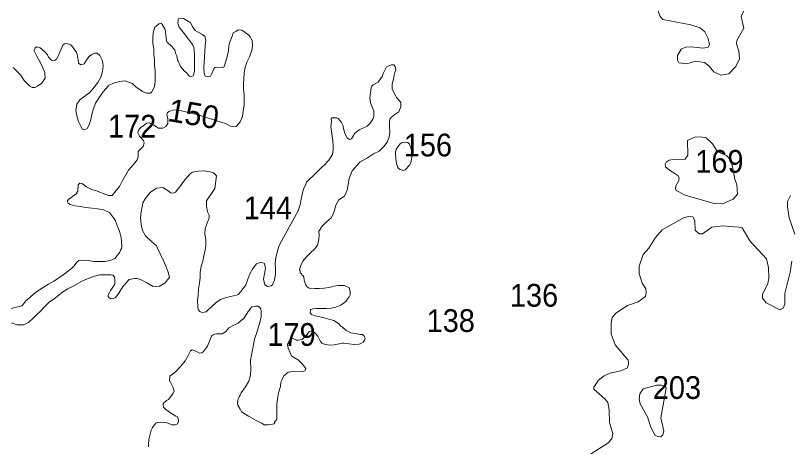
# Model space of a CAD drawing. Extents: x 499.9 to 555.3, y 9281.5 to 9336.8.
# Drawn here: x 524.08 to 529.54, y 9309.8 to 9312.83 of the extents above; entities that cross this region are included whole.
import ezdxf
from ezdxf.enums import TextEntityAlignment as Align

# ---------------------------------------------------------------- set-up
doc = ezdxf.new("R2010")
doc.units = 0
doc.header["$LTSCALE"] = 0.064
doc.layers.add('2', color=7, linetype='Continuous', lineweight=13)
doc.layers.add('21', color=7, linetype='Continuous')
doc.layers.add('61', color=7, linetype='Continuous')

msp = doc.modelspace()

# ---------------------------------------------------------------- linework, layer by layer
at = {"layer": '2'}
for points in [[(529.2083, 9312.8658), (529.1907, 9312.829), (529.2088, 9312.7448), (529.1613, 9312.6581), (529.1586, 9312.6351), (529.1757, 9312.5832), (529.179, 9312.529), (529.153, 9312.4763), (529.1046, 9312.4247), (529.0469, 9312.4162), (528.9993, 9312.4386), (528.9667, 9312.4787), (528.9331, 9312.5037), (528.8692, 9312.5133), (528.809, 9312.4958), (528.7522, 9312.5012), (528.7419, 9312.5204), (528.7419, 9312.5542), (528.7687, 9312.5988), (528.7996, 9312.6116), (528.8383, 9312.6149), (528.9236, 9312.6042), (528.9592, 9312.6131), (528.9686, 9312.6295), (528.9592, 9312.6727), (528.9354, 9312.72), (528.9032, 9312.7488), (528.8378, 9312.7682), (528.6396, 9312.8062), (528.6191, 9312.8316), (528.6078, 9312.8675)], [(525.4134, 9312.5451), (525.4166, 9312.5833), (525.4198, 9312.6215), (525.423, 9312.6597), (525.4166, 9312.6915), (525.4102, 9312.6915), (525.4007, 9312.7011), (525.3689, 9312.7186), (525.3482, 9312.7297), (525.3291, 9312.7584), (525.3164, 9312.7822), (525.3021, 9312.7934), (525.267, 9312.8141), (525.2447, 9312.8173), (525.2288, 9312.8125), (525.2288, 9312.7998), (525.2272, 9312.7807), (525.2352, 9312.7536), (525.2638, 9312.717), (525.302, 9312.6677), (525.3307, 9312.6311), (525.3402, 9312.6088), (525.3418, 9312.5929), (525.3434, 9312.5547), (525.3434, 9312.5165), (525.3434, 9312.4783), (525.3434, 9312.4401), (525.3338, 9312.4098), (525.3227, 9312.4067), (525.3084, 9312.4082), (525.2829, 9312.4353), (525.2734, 9312.4433), (525.2463, 9312.4751), (525.2288, 9312.5133), (525.2256, 9312.5197), (525.2224, 9312.5356), (525.2193, 9312.5515), (525.2097, 9312.5706), (525.2049, 9312.5929), (525.1731, 9312.6279), (525.1524, 9312.6454), (525.146, 9312.6597), (525.1413, 9312.6979), (525.1365, 9312.7361), (525.1174, 9312.7727), (525.111, 9312.7807), (525.0935, 9312.7759), (525.0729, 9312.7584), (525.0649, 9312.752), (525.0537, 9312.7139), (525.0506, 9312.6757), (525.0506, 9312.6375), (525.0569, 9312.5993), (525.0585, 9312.5611), (525.0617, 9312.5229), (525.0633, 9312.4847), (525.0665, 9312.4465), (525.0665, 9312.4083), (525.0665, 9312.3701), (525.0633, 9312.335), (525.0617, 9312.3319), (525.0442, 9312.2984), (525.0347, 9312.2889), (525.006, 9312.2889), (524.9774, 9312.3), (524.9312, 9312.3334), (524.9073, 9312.3573), (524.8946, 9312.3621), (524.8564, 9312.3748), (524.8182, 9312.3716), (524.78, 9312.3605), (524.737, 9312.3414), (524.7354, 9312.3366), (524.702, 9312.2984), (524.6718, 9312.2539), (524.6479, 9312.2173), (524.6336, 9312.1791), (524.6224, 9312.1409), (524.6145, 9312.1027), (524.6033, 9312.0645), (524.589, 9312.039), (524.5715, 9312.0295), (524.554, 9312.0358), (524.5476, 9312.0518), (524.5269, 9312.09), (524.5158, 9312.1282), (524.5094, 9312.1664), (524.5158, 9312.2109), (524.5365, 9312.2411), (524.5651, 9312.2634), (524.6065, 9312.292), (524.6383, 9312.3303), (524.6638, 9312.3637), (524.6845, 9312.4019), (524.6956, 9312.4401)], [(524.5795, 9311.4835), (524.5413, 9311.4899), (524.5031, 9311.4963), (524.4697, 9311.5058), (524.4553, 9311.5154), (524.4493, 9311.5239), (524.4506, 9311.5329), (524.4547, 9311.538), (524.4601, 9311.5424), (524.476, 9311.5552), (524.511, 9311.5807), (524.5222, 9311.5981), (524.5254, 9311.6427), (524.5365, 9311.6554), (524.554, 9311.6538), (524.5826, 9311.6284), (524.6209, 9311.6109), (524.6622, 9311.5981), (524.7004, 9311.5822), (524.7386, 9311.5679), (524.7641, 9311.5695), (524.7832, 9311.5918), (524.8157, 9311.6326), (524.8339, 9311.6688), (524.8791, 9311.7473), (524.9124, 9311.7835), (524.94, 9311.8186), (524.9479, 9311.8414), (524.9486, 9311.8777), (524.9592, 9311.8906), (524.9818, 9311.9132), (524.9895, 9311.9365), (524.9848, 9311.9555), (524.9568, 9311.9861), (524.9459, 9312.0089), (524.9528, 9312.0316), (524.9667, 9312.046), (525.009, 9312.0762), (525.0262, 9312.0792), (525.0572, 9312.0641), (525.0904, 9312.0429), (525.1206, 9312.0429), (525.1417, 9312.055), (525.1568, 9312.0761), (525.1559, 9312.1089), (525.15, 9312.1376), (525.153, 9312.1525), (525.1648, 9312.1604), (525.1886, 9312.1693), (525.2218, 9312.1703), (525.3613, 9312.1387), (525.5312, 9312.0852), (525.5631, 9312.074), (525.5981, 9312.0565), (525.6378, 9312.0533), (525.6394, 9312.0565), (525.6665, 9312.0868), (525.6808, 9312.125), (525.6872, 9312.1632), (525.6935, 9312.2014), (525.6935, 9312.2396), (525.6935, 9312.2778), (525.6888, 9312.316), (525.6888, 9312.3542), (525.6903, 9312.3924), (525.6935, 9312.4306), (525.7015, 9312.4688), (525.7126, 9312.5069), (525.7317, 9312.5451), (525.7445, 9312.5833), (525.7508, 9312.6008), (525.7524, 9312.6215), (525.7492, 9312.6597), (525.7413, 9312.6757), (525.7349, 9312.6852), (525.727, 9312.6963), (525.6904, 9312.7234), (525.6776, 9312.7313), (525.6522, 9312.7329), (525.6347, 9312.7218), (525.6171, 9312.7123), (525.6092, 9312.6884), (525.5933, 9312.6502), (525.5863, 9312.6208), (525.5822, 9312.5874), (525.5726, 9312.5361), (525.5554, 9312.4823), (525.5506, 9312.4723), (525.5417, 9312.4697), (525.5011, 9312.4725), (525.4867, 9312.4697), (525.4792, 9312.4605), (525.465, 9312.4276), (525.4558, 9312.4091), (525.4352, 9312.4026)], [(524.64, 9312.5706), (524.6224, 9312.561), (524.6049, 9312.5499), (524.5922, 9312.5324), (524.5667, 9312.4958), (524.5572, 9312.491), (524.5444, 9312.4878), (524.5285, 9312.4989), (524.5253, 9312.5229), (524.519, 9312.561), (524.5126, 9312.5754), (524.4872, 9312.612), (524.4728, 9312.6279), (524.4448, 9312.6383), (524.4282, 9312.6359), (524.4171, 9312.6266), (524.3964, 9312.577), (524.3757, 9312.5308), (524.3645, 9312.5199), (524.3505, 9312.515), (524.3375, 9312.5196), (524.3169, 9312.5419), (524.3089, 9312.5578), (524.2882, 9312.5817), (524.258, 9312.6072), (524.2341, 9312.6151), (524.223, 9312.6072), (524.2166, 9312.5881), (524.2166, 9312.5865), (524.2357, 9312.5483), (524.2564, 9312.5101), (524.2755, 9312.4719), (524.2898, 9312.4337), (524.293, 9312.3907), (524.2914, 9312.3907), (524.2707, 9312.3589), (524.2389, 9312.3382), (524.223, 9312.3287), (524.2007, 9312.3287), (524.1848, 9312.3366), (524.1466, 9312.378), (524.1195, 9312.4178), (524.0893, 9312.4481), (524.0686, 9312.4687)], [(524.6956, 9312.4401), (524.7004, 9312.4783), (524.6972, 9312.5165), (524.6782, 9312.5531), (524.659, 9312.5706), (524.64, 9312.5706)], [(525.4352, 9312.4026), (525.4188, 9312.4091), (525.4115, 9312.4302), (525.4102, 9312.4688), (525.4118, 9312.5069), (525.4134, 9312.5451)], [(526.0835, 9311.0459), (526.0914, 9311.0777), (526.109, 9311.108), (526.1296, 9311.1334), (526.1615, 9311.1652), (526.1901, 9311.1923), (526.1981, 9311.2018), (526.2044, 9311.2146), (526.2092, 9311.2161), (526.2124, 9311.2273), (526.2188, 9311.2592), (526.2203, 9311.291), (526.2188, 9311.318), (526.2235, 9311.3228), (526.241, 9311.3498), (526.2665, 9311.3753), (526.2888, 9311.396), (526.3047, 9311.4103), (526.3143, 9311.4279), (526.3286, 9311.4629), (526.3334, 9311.4835), (526.3394, 9311.5009), (526.3605, 9311.5372), (526.3998, 9311.5643), (526.4179, 9311.6066), (526.433, 9311.688), (526.4526, 9311.7408), (526.507, 9311.803), (526.561, 9311.8326), (526.6039, 9311.8608), (526.6437, 9311.8814), (526.6771, 9311.9133), (526.6994, 9311.9435), (526.7137, 9311.9785), (526.7185, 9312.0136), (526.7169, 9312.0518), (526.7169, 9312.09), (526.7221, 9312.1096), (526.7297, 9312.1202), (526.7535, 9312.1377), (526.7822, 9312.1568), (526.7961, 9312.1915), (526.7949, 9312.2236), (526.7742, 9312.2491), (526.7663, 9312.2586), (526.7599, 9312.2666), (526.7472, 9312.2921), (526.7344, 9312.3191), (526.736, 9312.351), (526.7408, 9312.3717), (526.744, 9312.3875), (526.7503, 9312.4162), (526.7535, 9312.4337), (526.7599, 9312.4528), (526.7567, 9312.4751), (526.7472, 9312.4878), (526.7313, 9312.4878), (526.7122, 9312.4814), (526.7058, 9312.4783), (526.6946, 9312.4735), (526.6883, 9312.4592), (526.6723, 9312.4274), (526.6644, 9312.4035), (526.658, 9312.3955), (526.6358, 9312.3669), (526.6119, 9312.3525), (526.6023, 9312.3462), (526.5912, 9312.3382), (526.5864, 9312.3255), (526.5832, 9312.2905), (526.5784, 9312.2555), (526.5816, 9312.2205), (526.596, 9312.1855), (526.6071, 9312.1632), (526.6071, 9312.1504), (526.6071, 9312.1218), (526.6007, 9312.1106), (526.5832, 9312.0804), (526.5594, 9312.0565), (526.5276, 9312.0422), (526.502, 9312.031), (526.4734, 9312.0072), (526.4559, 9311.9785), (526.448, 9311.9674), (526.4352, 9311.9626), (526.4177, 9311.9737), (526.4018, 9312.004), (526.3922, 9312.039), (526.3875, 9312.0644), (526.3779, 9312.082), (526.3557, 9312.1091), (526.3461, 9312.1154), (526.3127, 9312.1154), (526.3047, 9312.1059), (526.3079, 9312.09)], [(526.3079, 9312.09), (526.3031, 9312.0549), (526.3079, 9312.0199), (526.3127, 9311.9849), (526.3174, 9311.9531), (526.3206, 9311.9213)], [(526.3206, 9311.9213), (526.3206, 9311.8894), (526.3143, 9311.8576), (526.2888, 9311.8178), (526.2601, 9311.7875), (526.2347, 9311.7637), (526.2124, 9311.7398), (526.1806, 9311.7095), (526.1487, 9311.6777), (526.1328, 9311.6618), (526.1265, 9311.6475), (526.1105, 9311.6125), (526.101, 9311.5775), (526.0946, 9311.5425), (526.0873, 9311.5053), (526.0743, 9311.4595), (525.9591, 9311.2522), (525.9386, 9311.2114), (525.9259, 9311.17), (525.9163, 9311.1287), (525.9116, 9311.0905), (525.9132, 9311.0523), (525.9132, 9311.0141), (525.9068, 9310.9759), (525.8925, 9310.9408), (525.8845, 9310.9329), (525.8575, 9310.9281), (525.8384, 9310.9393), (525.8304, 9310.979), (525.8368, 9311.0172), (525.8432, 9311.0554), (525.8368, 9311.0888), (525.8241, 9311.0952), (525.8129, 9311.0984), (525.7811, 9311.0872), (525.754, 9311.0554), (525.7333, 9311.0172), (525.719, 9310.979), (525.7047, 9310.9409), (525.6728, 9310.8947), (525.6506, 9310.8724), (525.6395, 9310.8676), (525.5981, 9310.8565), (525.5599, 9310.8485), (525.528, 9310.8374), (525.4962, 9310.8151), (525.4675, 9310.7896), (525.4389, 9310.761), (525.4262, 9310.7498), (525.3975, 9310.745), (525.3816, 9310.753), (525.3689, 9310.7673), (525.3673, 9310.7849), (525.3657, 9310.8263), (525.3689, 9310.8676), (525.372, 9310.909), (525.3784, 9310.9504), (525.3848, 9310.9918), (525.3848, 9311.03), (525.3911, 9311.0682), (525.4023, 9311.1064), (525.4102, 9311.1446), (525.4198, 9311.1828), (525.4246, 9311.221), (525.423, 9311.2592), (525.4166, 9311.2974), (525.4198, 9311.3356), (525.4341, 9311.3738), (525.4484, 9311.412), (525.4484, 9311.4295), (525.4357, 9311.4533), (525.4277, 9311.4947), (525.4293, 9311.5297), (525.4373, 9311.5456), (525.4691, 9311.5902), (525.4867, 9311.6172), (525.4978, 9311.7064), (525.4771, 9311.7271), (525.4548, 9311.735), (525.4135, 9311.7414), (525.3721, 9311.7398), (525.3307, 9311.7318), (525.3163, 9311.7239), (525.275, 9311.6793), (525.2384, 9311.6268), (525.2097, 9311.5918), (525.1906, 9311.5854), (525.1763, 9311.587), (525.1652, 9311.5966), (525.1206, 9311.6236), (525.076, 9311.6204), (525.0315, 9311.5886), (524.998, 9311.5456), (524.9805, 9311.517), (524.9773, 9311.5011)], [(529.5384, 9311.5673), (529.5181, 9311.5256), (529.5166, 9311.4875), (529.5292, 9311.4119), (529.5691, 9311.2967)], [(524.9773, 9311.5011), (524.9678, 9311.4565), (524.9646, 9311.412), (524.9678, 9311.3674), (524.9773, 9311.3228), (524.9997, 9311.2846)], [(524.7752, 9311.4103), (524.745, 9311.4486), (524.7036, 9311.4676), (524.6622, 9311.474), (524.6209, 9311.4788), (524.5795, 9311.4835)], [(524.0543, 9310.7721), (524.0925, 9310.7833), (524.129, 9310.7912), (524.1354, 9310.7992), (524.1561, 9310.8278), (524.1847, 9310.8517), (524.2134, 9310.8772), (524.2452, 9310.8995), (524.2803, 9310.9217), (524.3169, 9310.944), (524.3535, 9310.9663), (524.3869, 9310.987), (524.4203, 9311.0109), (524.4489, 9311.0315), (524.4776, 9311.0554), (524.4983, 9311.0729), (524.4983, 9311.0745), (524.5158, 9311.0984), (524.5301, 9311.1111), (524.554, 9311.1127), (524.5954, 9311.1111), (524.6368, 9311.1048), (524.675, 9311.1032), (524.7132, 9311.1048), (524.7514, 9311.1111), (524.7832, 9311.1255), (524.7927, 9311.1366), (524.8198, 9311.17), (524.8245, 9311.1828), (524.8309, 9311.1955), (524.8325, 9311.2082), (524.8309, 9311.2464), (524.8261, 9311.2846), (524.815, 9311.3228), (524.7975, 9311.361), (524.7864, 9311.3944), (524.7752, 9311.4103)], [(529.5482, 9311.1056), (529.5369, 9311.0292), (529.4974, 9310.8795), (529.4987, 9310.8047), (529.4855, 9310.775), (529.4641, 9310.7646), (529.3671, 9310.8119), (529.3419, 9310.8469), (529.3421, 9310.8724), (529.378, 9310.948), (529.3859, 9310.9861), (529.3843, 9311.061), (529.3703, 9311.1238), (529.2526, 9311.2492), (529.197, 9311.3398), (529.175, 9311.3466), (529.062, 9311.356), (528.9842, 9311.3462), (528.919, 9311.2997), (528.8981, 9311.299), (528.8675, 9311.3229), (528.8654, 9311.3934), (528.8511, 9311.4175), (528.8232, 9311.4213), (528.79, 9311.413), (528.6355, 9311.3261), (528.587, 9311.2718), (528.5424, 9311.1971), (528.5004, 9311.1542), (528.4727, 9311.0706), (528.4727, 9311.0197), (528.4947, 9310.952), (528.52, 9310.9112), (528.5232, 9310.884), (528.517, 9310.857), (528.4653, 9310.8196), (528.3913, 9310.7933), (528.3095, 9310.7413), (528.2834, 9310.7095), (528.2751, 9310.6702), (528.2756, 9310.5922), (528.3036, 9310.5167), (528.3951, 9310.4088), (528.3981, 9310.3851), (528.3901, 9310.3562), (528.3434, 9310.335), (528.2671, 9310.3173), (528.2266, 9310.2988), (528.1881, 9310.2696), (528.154, 9310.2207), (528.1542, 9310.2046)], [(524.9997, 9311.2846), (525.041, 9311.2448), (525.076, 9311.2146), (525.0808, 9311.2019), (525.1031, 9311.1573), (525.1238, 9311.1127), (525.1413, 9311.0714), (525.1588, 9311.03), (525.1683, 9310.9934), (525.1635, 9310.987), (525.1365, 9310.9536), (525.0983, 9310.9313), (525.0538, 9310.9281), (525.0092, 9310.9536), (524.9646, 9310.9774), (524.9407, 9310.9854), (524.9233, 9310.9838), (524.8834, 9310.9774), (524.8739, 9310.9679), (524.8405, 9310.9249), (524.8054, 9310.8708), (524.7864, 9310.8485), (524.7737, 9310.8437), (524.753, 9310.8421), (524.742, 9310.8496), (524.7359, 9310.857), (524.7359, 9310.8701), (524.7561, 9310.9026), (524.7832, 9310.944), (524.7832, 9310.9758), (524.78, 9310.9949), (524.7688, 9311.0077), (524.7546, 9311.0093), (524.7164, 9311.0109), (524.6782, 9311.0109), (524.64, 9310.9997), (524.6018, 9310.987), (524.5604, 9310.9695), (524.5269, 9310.952), (524.4904, 9310.9313), (524.4537, 9310.9122), (524.4187, 9310.8899), (524.3885, 9310.866), (524.3567, 9310.8422), (524.3248, 9310.8198), (524.285, 9310.7832), (524.2596, 9310.7546), (524.2325, 9310.7291), (524.2055, 9310.7021), (524.1752, 9310.675), (524.1434, 9310.6575), (524.0956, 9310.6591), (524.0574, 9310.6734)], [(525.9355, 9310.1801), (525.9482, 9310.2246), (525.9514, 9310.2548), (525.9577, 9310.2692), (525.9722, 9310.2998), (526.0023, 9310.3249), (526.0214, 9310.3281), (526.1061, 9310.3292), (526.1214, 9310.3356), (526.128, 9310.3519), (526.1026, 9310.3838), (526.0756, 9310.4093), (526.0405, 9310.4299), (526.0278, 9310.4411), (526.0182, 9310.4602), (526.0039, 9310.4952), (525.9991, 9310.5206), (526.0007, 9310.527), (526.0151, 9310.5509), (526.0183, 9310.5557), (526.0285, 9310.5618), (526.0437, 9310.5589), (526.0612, 9310.5493), (526.0756, 9310.5493), (526.101, 9310.5541), (526.1105, 9310.5636), (526.1376, 9310.5907), (526.1519, 9310.6114), (526.171, 9310.6162), (526.1917, 9310.6018), (526.2124, 9310.578), (526.2187, 9310.5636), (526.2299, 9310.5413), (526.2347, 9310.5366), (526.2394, 9310.5302), (526.257, 9310.5222), (526.292, 9310.5159), (526.327, 9310.5175), (526.362, 9310.5238), (526.3827, 9310.5302), (526.397, 9310.5302), (526.4321, 9310.5254), (526.4671, 9310.5206), (526.5007, 9310.5219), (526.51, 9310.5238), (526.5312, 9310.5359), (526.5403, 9310.5509), (526.545, 9310.5636), (526.5388, 9310.5792), (526.526, 9310.5891), (526.5116, 9310.5907), (526.4766, 9310.597), (526.4432, 9310.6018), (526.4114, 9310.6193), (526.3843, 9310.6432), (526.3748, 9310.6496), (526.3572, 9310.6671), (526.3238, 9310.6878), (526.2888, 9310.6973), (526.257, 9310.7069), (526.2252, 9310.7148), (526.1933, 9310.7212), (526.1678, 9310.7307), (526.1583, 9310.7435), (526.1615, 9310.7657), (526.179, 9310.7705), (526.1997, 9310.7721), (526.2347, 9310.7721), (526.2697, 9310.7737), (526.3047, 9310.7753), (526.3398, 9310.7833), (526.3748, 9310.7976), (526.4098, 9310.8231), (526.4193, 9310.8358), (526.4209, 9310.8405), (526.432, 9310.8549), (526.4384, 9310.8692), (526.4384, 9310.8899), (526.432, 9310.9217), (526.4193, 9310.9265), (526.4081, 9310.9313), (526.4002, 9310.9361), (526.3875, 9310.9361), (526.3557, 9310.9361), (526.3238, 9310.9297), (526.292, 9310.9217), (526.257, 9310.917), (526.222, 9310.9138), (526.1901, 9310.9138), (526.1519, 9310.9154), (526.1376, 9310.9265), (526.128, 9310.9377), (526.1169, 9310.9727), (526.1137, 9310.9949), (526.1058, 9311.0061)], [(526.1058, 9311.0061), (526.101, 9311.0061), (526.0962, 9311.0172), (526.0883, 9311.0252), (526.0883, 9311.0379), (526.0835, 9311.0459)], [(525.0203, 9309.7997), (525.0203, 9309.8172), (525.0235, 9309.8522), (525.0346, 9309.8984), (525.0394, 9309.9174), (525.0474, 9309.9365), (525.0729, 9309.9652), (525.0824, 9309.9716), (525.1111, 9309.9731), (525.1493, 9309.9684), (525.1875, 9309.954), (525.2097, 9309.954), (525.2224, 9309.9604), (525.2304, 9309.9764), (525.232, 9309.9891), (525.2256, 9310.0098), (525.2129, 9310.0161), (525.1747, 9310.04), (525.1429, 9310.0623), (525.127, 9310.0782), (525.1238, 9310.0925), (525.1238, 9310.1052), (525.1477, 9310.126), (525.1604, 9310.1339), (525.1906, 9310.1721), (525.2002, 9310.1928), (525.1906, 9310.223), (525.1731, 9310.2597), (525.1683, 9310.2628), (525.1715, 9310.2978), (525.2113, 9310.3281), (525.2479, 9310.3663), (525.2787, 9310.4045), (525.2968, 9310.4377), (525.3156, 9310.4749), (525.3273, 9310.482), (525.3541, 9310.4739), (525.3796, 9310.4598), (525.3947, 9310.4614), (525.4085, 9310.4709), (525.4357, 9310.5071), (525.4628, 9310.5795), (525.47, 9310.5852), (525.4851, 9310.5923), (525.4994, 9310.5939), (525.5376, 9310.5955), (525.563, 9310.6098), (525.5662, 9310.613), (525.5853, 9310.6369), (525.6204, 9310.6559), (525.6522, 9310.6703), (525.6776, 9310.6925), (525.6808, 9310.6957), (525.6904, 9310.7037), (525.7222, 9310.7514), (525.7286, 9310.7594), (525.735, 9310.7705), (525.7477, 9310.7849), (525.7733, 9310.7905), (525.7907, 9310.7896), (525.8018, 9310.7833), (525.8113, 9310.7705), (525.8129, 9310.753), (525.8129, 9310.718), (525.8065, 9310.683), (525.7954, 9310.6448), (525.7859, 9310.6114), (525.7667, 9310.5577), (525.7392, 9310.4075), (525.7397, 9310.3456), (525.7381, 9310.3042), (525.727, 9310.2628), (525.7031, 9310.2215), (525.6729, 9310.1801), (525.6649, 9310.1625), (525.6585, 9310.1514), (525.6522, 9310.1387), (525.649, 9310.126), (525.6475, 9310.1036), (525.649, 9310.0941), (525.6649, 9310.0639), (525.6744, 9310.0464), (525.7238, 9310.0145), (525.7779, 9309.9859), (525.8177, 9309.9652), (525.8352, 9309.9556), (525.8623, 9309.9556), (525.9068, 9309.962), (525.9068, 9309.9716), (525.9164, 9309.9859), (525.9227, 9309.9938)], [(525.9227, 9309.9938), (525.9227, 9310.0146), (525.9243, 9310.0559), (525.9227, 9310.0973), (525.9291, 9310.1387), (525.9355, 9310.1801)], [(528.1542, 9310.2046), (528.233, 9310.1359), (528.2525, 9310.1115), (528.2622, 9310.059), (528.2642, 9309.9705), (528.289, 9309.8927)], [(528.289, 9309.8927), (528.2801, 9309.8571), (528.252, 9309.8263), (528.0803, 9309.7146)]]:
    msp.add_lwpolyline(points, dxfattribs=at)
for points in [[(529.1356, 9311.5429), (529.1662, 9311.5767), (529.1605, 9311.6444), (529.1456, 9311.6842), (529.1308, 9311.7732), (529.1152, 9311.8192), (529.087, 9311.8491), (529.0486, 9311.8655), (529.0174, 9311.8873), (528.9884, 9311.9321), (528.9455, 9311.9732), (528.9021, 9311.9815), (528.8657, 9311.9786), (528.813, 9311.9553), (528.8157, 9311.8512), (528.7973, 9311.8249), (528.7136, 9311.8223), (528.6843, 9311.8181), (528.6628, 9311.8036), (528.6571, 9311.7884), (528.6593, 9311.7711), (528.6857, 9311.7461), (528.7231, 9311.7242), (528.746, 9311.7085), (528.7552, 9311.6919), (528.7527, 9311.6734), (528.7321, 9311.6364), (528.7279, 9311.6158), (528.7341, 9311.6026), (528.7962, 9311.5708), (529.0015, 9311.5121), (529.0587, 9311.5092)], [(526.7594, 9311.8617), (526.7603, 9311.8309), (526.7664, 9311.7938), (526.7744, 9311.7665), (526.7805, 9311.7577), (526.7911, 9311.7515), (526.8149, 9311.7453), (526.8273, 9311.7497), (526.8581, 9311.7824), (526.8661, 9311.7991), (526.874, 9311.8335), (526.8758, 9311.867), (526.8696, 9311.897), (526.8564, 9311.9296), (526.8449, 9311.942), (526.8308, 9311.9446), (526.8044, 9311.942), (526.7911, 9311.9314), (526.7638, 9311.8935), (526.7594, 9311.8723)], [(528.6263, 9310.0046), (528.6629, 9310.2131), (528.6558, 9310.2281), (528.6312, 9310.234), (528.5961, 9310.234), (528.5426, 9310.2203), (528.5021, 9310.2082), (528.4784, 9310.1734), (528.4729, 9310.1383), (528.4813, 9310.1031), (528.5327, 9310.0112), (528.5533, 9309.9452), (528.5832, 9309.8822), (528.6044, 9309.8715), (528.626, 9309.8699), (528.6393, 9309.885), (528.6471, 9309.9112)]]:
    msp.add_lwpolyline(points, close=True, dxfattribs=at)

# ---------------------------------------------------------------- texts
at = {"layer": '21', "width": 0.95}
for s, p in [('172', (524.7357, 9311.9761)), ('156', (526.817, 9311.8435)), ('169', (528.8684, 9311.7285)), ('144', (525.6907, 9311.401)), ('136', (527.564, 9310.7862)), ('138', (526.9779, 9310.608)), ('179', (525.8574, 9310.5103)), ('203', (528.5696, 9310.1368))]:
    msp.add_text(s, height=0.16, dxfattribs=at).set_placement(p)
at = {"layer": '61'}
msp.add_text('150', height=0.16, rotation=350.362, dxfattribs=at).set_placement((525.3244, 9312.0638), align=Align.CENTER)

doc.saveas('drawing.dxf')
